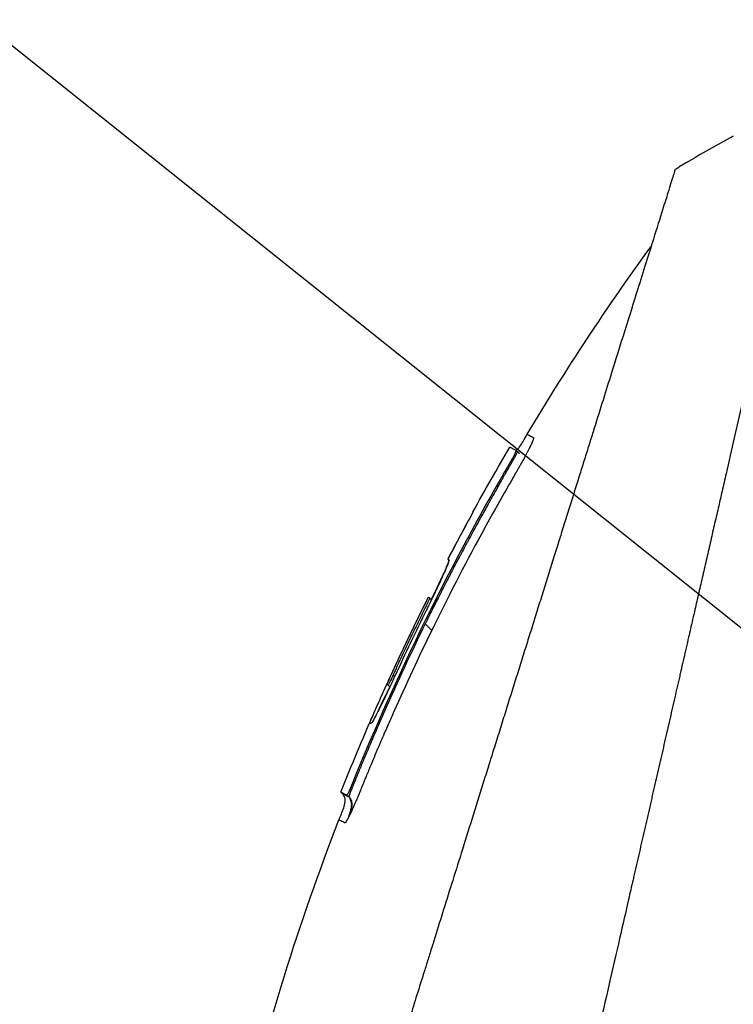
# Model space of a CAD drawing. Header units: millimetres. Extents: x 0 to 4378, y 0 to 2397.
# Tile 456 of 656: x 1387 to 1421, y 1252 to 1299. Entities that reach past the tile are written whole.
import ezdxf

# ---------------------------------------------------------------- set-up
doc = ezdxf.new("R2010")
doc.units = ezdxf.units.MM
doc.header["$LTSCALE"] = 0.2
doc.styles.add('Rainbow-5.0 Style', font='malgunsl.ttf')
doc.dimstyles.new('Rainbow-5.0 Style', dxfattribs={"dimtxt": 4.5, "dimasz": 2.5, "dimexe": 1, "dimexo": 1, "dimgap": 1, "dimtad": 1, "dimdsep": 46, "dimtxsty": 'Rainbow-5.0 Style', "dimcen": 0, "dimclrd": 251, "dimclre": 251, "dimclrt": 7, "dimazin": 3, "dimtp": 0.1, "dimtm": 0.1, "dimtfac": 0.61, "dimtmove": 0, "dimatfit": 3, "dimfxl": 1, "dimlwd": -1, "dimlwe": -1, "dimarcsym": 1})

# ---------------------------------------------------------------- blocks, each defined once
blk = doc.blocks.new('Blk$A17R2-5W24F')
for p, q in [((-201.597, 778.472), (-201.655, 778.529)), ((-201.884, 777.91), (-201.934, 777.959)), ((-203.723, 775.558), (-203.727, 775.56)), ((-203.727, 775.56), (-203.724, 775.557)), ((-204.932, 773.299), (-204.87, 773.237)), ((-204.931, 773.299), (-204.869, 773.237)), ((-204.869, 773.267), (-204.867, 773.265)), ((-204.667, 772.854), (-204.667, 772.854)), ((-205.864, 771.474), (-205.865, 771.474)), ((-205.804, 771.444), (-205.804, 771.444)), ((-205.803, 771.443), (-205.716, 771.356)), ((-205.704, 769.882), (-206.017, 770.195)), ((-207.486, 767.663), (-207.56, 767.737)), ((-207.844, 767.308), (-207.712, 767.175)), ((-209.512, 762.544), (-209.46, 762.491)), ((-209.789, 761.973), (-210.068, 762.115)), ((-210.068, 762.115), (-209.996, 762.042)), ((-209.789, 761.973), (-209.716, 761.9)), ((-210.161, 760.786), (-210.161, 760.786))]:
    blk.add_line(p, q)
for centre, radius, start, end in [((-149.762, 717.717), 86.482, 118.64602, 120.39578), ((-97.033, 717.023), 121.694, 151.24936, 152.45507), ((-97.036, 717.024), 121.689, 151.24844, 152.45484), ((-97.724, 717.244), 120.788, 153.64121, 155.31295)]:
    blk.add_arc(centre, radius, start, end)
blk.add_ellipse((-152.149, 720.633), major_axis=(65.746, 53.33), ratio=0.977068, start_param=1.416312, end_param=1.42047)
for points, knots in [([(-208.707, 690.359), (-208.707, 690.359), (-208.689, 690.378), (-208.642, 690.424), (-208.631, 690.435), (-208.581, 690.485), (-208.532, 690.534), (-208.437, 690.63), (-208.397, 690.669), (-208.292, 690.774), (-208.223, 690.844), (-208.075, 690.991), (-208, 691.066), (-207.791, 691.275), (-207.649, 691.417), (-207.436, 691.631), (-207.377, 691.689), (-207.175, 691.892), (-207.023, 692.044), (-206.763, 692.303), (-206.661, 692.405), (-206.427, 692.639), (-206.293, 692.773), (-206.012, 693.054), (-205.866, 693.201), (-205.692, 693.375), (-205.669, 693.397), (-205.474, 693.592), (-205.295, 693.772), (-204.944, 694.123), (-204.773, 694.293), (-204.367, 694.699), (-204.129, 694.938), (-203.731, 695.336), (-203.577, 695.49), (-203.084, 695.983), (-202.734, 696.332), (-202.001, 697.065), (-201.617, 697.45), (-201.054, 698.012), (-200.887, 698.18), (-200.122, 698.945), (-199.502, 699.565), (-198.454, 700.613), (-198.04, 701.027), (-197.125, 701.941), (-196.621, 702.445), (-195.581, 703.485), (-195.044, 704.023), (-194.395, 704.671), (-194.293, 704.773), (-193.5, 705.566), (-192.795, 706.272), (-191.557, 707.51), (-191.03, 708.036), (-189.806, 709.26), (-189.105, 709.961), (-187.798, 711.268), (-187.195, 711.871), (-186.186, 712.881), (-185.783, 713.283), (-185.107, 713.959), (-184.835, 714.231), (-184.222, 714.845), (-183.879, 715.187), (-183.191, 715.875), (-182.846, 716.22), (-182.191, 716.875), (-181.882, 717.184), (-181.533, 717.533), (-181.493, 717.573), (-181.104, 717.962), (-180.753, 718.314), (-179.863, 719.204), (-179.322, 719.745), (-178.609, 720.458), (-178.439, 720.627), (-177.554, 721.512), (-176.835, 722.232), (-175.386, 723.68), (-174.658, 724.408), (-173.194, 725.872), (-172.459, 726.608), (-170.981, 728.086), (-170.238, 728.828), (-168.744, 730.322), (-167.992, 731.074), (-166.491, 732.575), (-165.742, 733.324), (-164.677, 734.39), (-164.361, 734.705), (-163.728, 735.338), (-163.411, 735.656), (-162.969, 736.097), (-162.844, 736.222), (-162.53, 736.537), (-162.34, 736.727), (-161.96, 737.106), (-161.77, 737.296), (-161.39, 737.677), (-161.199, 737.867), (-160.841, 738.226), (-160.672, 738.394), (-160.481, 738.586), (-160.458, 738.608), (-160.199, 738.868), (-159.961, 739.106), (-159.483, 739.584), (-159.243, 739.823), (-158.764, 740.303), (-158.524, 740.543), (-158.233, 740.833), (-158.185, 740.881), (-157.892, 741.174), (-157.644, 741.422), (-157.14, 741.927), (-156.883, 742.183), (-156.362, 742.704), (-156.099, 742.968), (-155.631, 743.435), (-155.434, 743.632), (-155.05, 744.016), (-154.863, 744.204), (-154.479, 744.588), (-154.282, 744.784), (-153.898, 745.168), (-153.711, 745.355), (-153.341, 745.725), (-153.159, 745.907), (-152.793, 746.273), (-152.609, 746.457), (-152.409, 746.657), (-152.392, 746.675), (-152.181, 746.886), (-151.987, 747.079), (-151.605, 747.462), (-151.416, 747.65), (-151.073, 747.994), (-150.918, 748.148), (-150.727, 748.34), (-150.691, 748.375), (-150.537, 748.529), (-150.419, 748.647), (-150.229, 748.838), (-150.156, 748.91), (-149.975, 749.091), (-149.866, 749.201), (-149.675, 749.391), (-149.595, 749.472), (-149.377, 749.689), (-149.241, 749.826), (-149.05, 750.017), (-148.997, 750.07), (-148.742, 750.324), (-148.537, 750.529), (-148.126, 750.941), (-147.919, 751.147), (-147.506, 751.561), (-147.299, 751.767), (-146.952, 752.114), (-146.812, 752.254), (-145.856, 753.211), (-145.041, 754.025), (-143.541, 755.526), (-142.854, 756.212), (-141.585, 757.481), (-141.003, 758.064), (-140.262, 758.804), (-140.103, 758.964), (-139.287, 759.78), (-138.633, 760.434), (-137.9, 761.167), (-137.818, 761.248), (-137.213, 761.853), (-136.691, 762.375), (-135.965, 763.101), (-135.758, 763.308), (-135.066, 764.001), (-134.581, 764.485), (-133.863, 765.203), (-133.628, 765.439), (-132.596, 766.471), (-131.804, 767.262), (-130.397, 768.67), (-129.778, 769.289), (-128.555, 770.512), (-127.95, 771.116), (-126.763, 772.303), (-126.18, 772.886), (-125.427, 773.639), (-125.251, 773.815), (-124.134, 774.932), (-123.207, 775.859), (-121.917, 777.15), (-121.539, 777.528), (-120.325, 778.741), (-119.502, 779.564), (-118.283, 780.783), (-117.874, 781.193), (-116.926, 782.141), (-116.39, 782.676), (-115.354, 783.712), (-114.852, 784.214), (-114.254, 784.812), (-114.148, 784.919), (-113.303, 785.763), (-112.589, 786.477), (-111.577, 787.49), (-111.255, 787.811), (-110.558, 788.508), (-110.186, 788.88), (-109.474, 789.593), (-109.132, 789.934), (-108.61, 790.457), (-108.421, 790.645), (-108.02, 791.046), (-107.809, 791.257), (-107.417, 791.649), (-107.235, 791.831), (-106.836, 792.231), (-106.621, 792.445), (-106.275, 792.791), (-106.14, 792.927), (-105.827, 793.239), (-105.654, 793.413), (-105.353, 793.714), (-105.223, 793.844), (-104.939, 794.127), (-104.789, 794.277), (-104.539, 794.528), (-104.435, 794.631), (-104.195, 794.872), (-104.063, 795.004), (-103.869, 795.198), (-103.8, 795.267), (-103.641, 795.425), (-103.555, 795.511), (-103.412, 795.654), (-103.352, 795.714), (-103.202, 795.865), (-103.124, 795.942), (-103.055, 796.011), (-103.044, 796.022), (-102.983, 796.084), (-102.954, 796.113), (-102.946, 796.12), (-102.946, 796.121), (-102.946, 796.121)], [0, 0, 0, 0, 0.257354, 0.257354, 0.326237, 0.326237, 0.532709, 0.532709, 0.653072, 0.653072, 0.826383, 0.826383, 0.980612, 0.980612, 1.221018, 1.221018, 1.308472, 1.308472, 1.512953, 1.512953, 1.636992, 1.636992, 1.789146, 1.789146, 1.943102, 1.943102, 1.965845, 1.965845, 2.139379, 2.139379, 2.294197, 2.294197, 2.497442, 2.497442, 2.621999, 2.621999, 2.888446, 2.888446, 3.162424, 3.162424, 3.276803, 3.276803, 3.678252, 3.678252, 3.9315, 3.9315, 4.226971, 4.226971, 4.529662, 4.529662, 4.586048, 4.586048, 4.965901, 4.965901, 5.240486, 5.240486, 5.596576, 5.596576, 5.895461, 5.895461, 6.09193, 6.09193, 6.223224, 6.223224, 6.387068, 6.387068, 6.550917, 6.550917, 6.696146, 6.696146, 6.714688, 6.714688, 6.878445, 6.878445, 7.127882, 7.127882, 7.205393, 7.205393, 7.531923, 7.531923, 7.858453, 7.858453, 8.185149, 8.185149, 8.511845, 8.511845, 8.840084, 8.840084, 9.164788, 9.164788, 9.300716, 9.300716, 9.43764, 9.43764, 9.491568, 9.491568, 9.573784, 9.573784, 9.656087, 9.656087, 9.738273, 9.738273, 9.810512, 9.810512, 9.820176, 9.820176, 9.921487, 9.921487, 10.022047, 10.022047, 10.121234, 10.121234, 10.140813, 10.140813, 10.240775, 10.240775, 10.34206, 10.34206, 10.443345, 10.443345, 10.519125, 10.519125, 10.593519, 10.593519, 10.673571, 10.673571, 10.751664, 10.751664, 10.828971, 10.828971, 10.907781, 10.907781, 10.915165, 10.915165, 10.998748, 10.998748, 11.080195, 11.080195, 11.146615, 11.146615, 11.161943, 11.161943, 11.21211, 11.21211, 11.242651, 11.242651, 11.288319, 11.288319, 11.321832, 11.321832, 11.377745, 11.377745, 11.399138, 11.399138, 11.480179, 11.480179, 11.560404, 11.560404, 11.640086, 11.640086, 11.694297, 11.694297, 12.011124, 12.011124, 12.279997, 12.279997, 12.509628, 12.509628, 12.572827, 12.572827, 12.833111, 12.833111, 12.865725, 12.865725, 13.07529, 13.07529, 13.158686, 13.158686, 13.355513, 13.355513, 13.451637, 13.451637, 13.778619, 13.778619, 14.038498, 14.038498, 14.296261, 14.296261, 14.549067, 14.549067, 14.626299, 14.626299, 15.04137, 15.04137, 15.215105, 15.215105, 15.604069, 15.604069, 15.80398, 15.80398, 16.073193, 16.073193, 16.335419, 16.335419, 16.392609, 16.392609, 16.791079, 16.791079, 16.982171, 16.982171, 17.214497, 17.214497, 17.441103, 17.441103, 17.573214, 17.573214, 17.727887, 17.727887, 17.868871, 17.868871, 18.045189, 18.045189, 18.163993, 18.163993, 18.326743, 18.326743, 18.458589, 18.458589, 18.625722, 18.625722, 18.752843, 18.752843, 18.936687, 18.936687, 19.046733, 19.046733, 19.205689, 19.205689, 19.340689, 19.340689, 19.583635, 19.583635, 19.634122, 19.634122, 19.890387, 19.890387, 19.927065, 19.927065, 19.927065, 19.927065]), ([(-187.408, 795.575), (-187.408, 795.575), (-187.408, 795.575), (-187.408, 795.575), (-187.408, 795.575), (-187.408, 795.574), (-187.408, 795.574), (-187.409, 795.572), (-187.409, 795.57), (-187.411, 795.561), (-187.413, 795.552), (-187.421, 795.516), (-187.43, 795.479), (-187.463, 795.333), (-187.497, 795.187), (-187.631, 794.603), (-187.764, 794.021), (-187.99, 793.033), (-188.044, 792.798), (-188.167, 792.263), (-188.236, 791.958), (-188.396, 791.26), (-188.487, 790.864), (-188.694, 789.962), (-188.811, 789.449), (-189.268, 787.454), (-189.65, 785.788), (-190.189, 783.434), (-190.306, 782.923), (-190.547, 781.873), (-190.67, 781.336), (-191.044, 779.702), (-191.303, 778.571), (-191.635, 777.124), (-191.699, 776.844), (-191.818, 776.327), (-191.871, 776.092), (-191.988, 775.582), (-192.052, 775.302), (-192.149, 774.881), (-192.181, 774.742), (-192.243, 774.47), (-192.275, 774.33), (-192.34, 774.047), (-192.371, 773.909), (-192.435, 773.633), (-192.467, 773.493), (-192.531, 773.213), (-192.563, 773.071), (-192.658, 772.657), (-192.722, 772.38), (-192.814, 771.976), (-192.847, 771.831), (-192.913, 771.547), (-192.945, 771.407), (-193.004, 771.149), (-193.033, 771.019), (-193.135, 770.572), (-193.215, 770.232), (-193.308, 769.825), (-193.338, 769.691), (-193.408, 769.384), (-193.447, 769.216), (-193.508, 768.95), (-193.528, 768.861), (-193.62, 768.46), (-193.696, 768.13), (-193.788, 767.728), (-193.807, 767.642), (-193.847, 767.469), (-193.867, 767.383), (-193.926, 767.125), (-193.966, 766.951), (-194.162, 766.092), (-194.324, 765.388), (-194.571, 764.31), (-194.653, 763.95), (-194.777, 763.408), (-194.819, 763.226), (-194.903, 762.86), (-194.945, 762.677), (-195.007, 762.403), (-195.029, 762.311), (-195.07, 762.131), (-195.091, 762.039), (-195.132, 761.86), (-195.151, 761.774), (-195.192, 761.597), (-195.213, 761.507), (-195.322, 761.03), (-195.402, 760.682), (-195.568, 759.958), (-195.65, 759.598), (-195.774, 759.056), (-195.816, 758.876), (-195.896, 758.526), (-195.937, 758.346), (-195.998, 758.08), (-196.017, 757.995), (-196.11, 757.59), (-196.185, 757.262), (-196.785, 754.643), (-197.488, 751.575), (-198.699, 746.29), (-199.004, 744.958), (-199.574, 742.469), (-199.839, 741.313), (-200.334, 739.154), (-200.563, 738.153), (-200.891, 736.722), (-200.99, 736.288), (-201.182, 735.45), (-201.275, 735.046), (-202.064, 731.601), (-202.745, 728.633), (-203.427, 725.65), (-203.468, 725.473), (-203.584, 724.968), (-203.66, 724.637), (-203.769, 724.162), (-203.801, 724.018), (-203.865, 723.74), (-203.896, 723.604), (-204.04, 722.977), (-204.155, 722.475), (-204.354, 721.606), (-204.439, 721.236), (-204.649, 720.318), (-204.775, 719.77), (-204.96, 718.96), (-205.022, 718.69), (-205.114, 718.288), (-205.145, 718.154), (-205.191, 717.953), (-205.206, 717.887), (-205.229, 717.787), (-205.237, 717.753), (-205.255, 717.671), (-205.264, 717.635), (-205.267, 717.62)], [0.004458, 0.004458, 0.004458, 0.004458, 0.007145, 0.007145, 0.012487, 0.012487, 0.023172, 0.023172, 0.044526, 0.044526, 0.087152, 0.087152, 0.172519, 0.172519, 0.343296, 0.343296, 0.684832, 0.684832, 0.782442, 0.782442, 0.893925, 0.893925, 1.020792, 1.020792, 1.165754, 1.165754, 1.5523, 1.5523, 1.656, 1.656, 1.759472, 1.759472, 1.962548, 1.962548, 2.010788, 2.010788, 2.051037, 2.051037, 2.098595, 2.098595, 2.121977, 2.121977, 2.144106, 2.144106, 2.165078, 2.165078, 2.185897, 2.185897, 2.206927, 2.206927, 2.249257, 2.249257, 2.267476, 2.267476, 2.284385, 2.284385, 2.298691, 2.298691, 2.334972, 2.334972, 2.351514, 2.351514, 2.372635, 2.372635, 2.384046, 2.384046, 2.433545, 2.433545, 2.447203, 2.447203, 2.460457, 2.460457, 2.48758, 2.48758, 2.604591, 2.604591, 2.662837, 2.662837, 2.692059, 2.692059, 2.721315, 2.721315, 2.736067, 2.736067, 2.75119, 2.75119, 2.765744, 2.765744, 2.781644, 2.781644, 2.845833, 2.845833, 2.904565, 2.904565, 2.933488, 2.933488, 2.964036, 2.964036, 2.978504, 2.978504, 3.032725, 3.032725, 3.464483, 3.464483, 3.610423, 3.610423, 3.738069, 3.738069, 3.849625, 3.849625, 3.89841, 3.89841, 3.944167, 3.944167, 4.289561, 4.289561, 4.31145, 4.31145, 4.352034, 4.352034, 4.36965, 4.36965, 4.386161, 4.386161, 4.448116, 4.448116, 4.494326, 4.494326, 4.563724, 4.563724, 4.598531, 4.598531, 4.615935, 4.615935, 4.624637, 4.624637, 4.628988, 4.628988, 4.635352, 4.635352, 4.635352, 4.635352]), ([(-194.008, 792.023), (-194.008, 792.023), (-194.008, 792.024), (-194.031, 791.95), (-194.045, 791.906), (-194.075, 791.811), (-194.088, 791.768), (-194.165, 791.525), (-194.252, 791.246), (-194.438, 790.651), (-194.524, 790.378), (-194.748, 789.661), (-194.896, 789.19), (-195.283, 787.952), (-195.537, 787.141), (-196.203, 785.015), (-196.639, 783.622), (-197.256, 781.651), (-197.391, 781.219), (-197.668, 780.334), (-197.808, 779.884), (-197.988, 779.309), (-198.024, 779.195), (-198.099, 778.957), (-198.137, 778.835), (-198.212, 778.595), (-198.25, 778.475), (-198.361, 778.12), (-198.435, 777.884), (-198.584, 777.407), (-198.659, 777.167), (-198.776, 776.795), (-198.816, 776.665), (-198.897, 776.406), (-198.938, 776.276), (-199.061, 775.882), (-199.145, 775.613), (-199.313, 775.078), (-199.397, 774.809), (-199.559, 774.292), (-199.636, 774.046), (-199.754, 773.668), (-199.793, 773.543), (-199.921, 773.134), (-200.007, 772.859), (-200.181, 772.304), (-200.269, 772.024), (-200.444, 771.464), (-200.532, 771.184), (-200.71, 770.614), (-200.794, 770.345), (-200.927, 769.92), (-200.975, 769.768), (-201.062, 769.491), (-201.102, 769.362), (-201.186, 769.094), (-201.231, 768.951), (-201.365, 768.522), (-201.453, 768.239), (-201.631, 767.671), (-201.72, 767.387), (-201.9, 766.812), (-201.991, 766.523), (-202.171, 765.948), (-202.262, 765.657), (-202.444, 765.076), (-202.534, 764.787), (-202.716, 764.206), (-202.814, 763.891), (-202.958, 763.431), (-203.004, 763.286), (-203.09, 763.01), (-203.135, 762.867), (-203.525, 761.62), (-203.876, 760.499), (-204.384, 758.873), (-204.539, 758.378), (-204.841, 757.415), (-204.987, 756.948), (-205.271, 756.041), (-205.408, 755.602), (-205.609, 754.96), (-205.674, 754.753), (-205.802, 754.344), (-205.864, 754.144), (-205.987, 753.753), (-206.047, 753.559), (-206.225, 752.991), (-206.344, 752.609), (-206.569, 751.895), (-206.679, 751.542), (-206.893, 750.858), (-206.997, 750.527), (-207.147, 750.046), (-207.195, 749.892), (-207.337, 749.439), (-207.43, 749.143), (-207.609, 748.571), (-207.696, 748.29), (-207.946, 747.491), (-208.109, 746.97), (-208.556, 745.543), (-208.837, 744.643), (-209.536, 742.412), (-209.949, 741.092), (-210.556, 739.152), (-210.756, 738.512), (-211.053, 737.563), (-211.151, 737.248), (-211.298, 736.78), (-211.347, 736.624), (-211.419, 736.391), (-211.444, 736.314), (-211.48, 736.198), (-211.492, 736.159), (-211.516, 736.082), (-211.528, 736.044), (-211.54, 736.005)], [0.000002, 0.000002, 0.000002, 0.000002, 0.068396, 0.068396, 0.113225, 0.113225, 0.143068, 0.143068, 0.261804, 0.261804, 0.340398, 0.340398, 0.445112, 0.445112, 0.58476, 0.58476, 0.770646, 0.770646, 0.820914, 0.820914, 0.870505, 0.870505, 0.882769, 0.882769, 0.895757, 0.895757, 0.908699, 0.908699, 0.933689, 0.933689, 0.958342, 0.958342, 0.971541, 0.971541, 0.985008, 0.985008, 1.012116, 1.012116, 1.039467, 1.039467, 1.064342, 1.064342, 1.077017, 1.077017, 1.103525, 1.103525, 1.129763, 1.129763, 1.156377, 1.156377, 1.183318, 1.183318, 1.195097, 1.195097, 1.205034, 1.205034, 1.215755, 1.215755, 1.236325, 1.236325, 1.256757, 1.256757, 1.277456, 1.277456, 1.298369, 1.298369, 1.31914, 1.31914, 1.338917, 1.338917, 1.348349, 1.348349, 1.358318, 1.358318, 1.436393, 1.436393, 1.470506, 1.470506, 1.502489, 1.502489, 1.53257, 1.53257, 1.546517, 1.546517, 1.559977, 1.559977, 1.573067, 1.573067, 1.598315, 1.598315, 1.621948, 1.621948, 1.64382, 1.64382, 1.654133, 1.654133, 1.674222, 1.674222, 1.692702, 1.692702, 1.72678, 1.72678, 1.786154, 1.786154, 1.875164, 1.875164, 1.919672, 1.919672, 1.941935, 1.941935, 1.953066, 1.953066, 1.958631, 1.958631, 1.961414, 1.961414, 1.964192, 1.964192, 1.964192, 1.964192]), ([(-201.674, 778.539), (-201.67, 778.54), (-201.666, 778.541), (-201.637, 778.55), (-201.613, 778.564), (-201.55, 778.61), (-201.514, 778.65), (-201.419, 778.775), (-201.366, 778.866), (-201.252, 779.07), (-201.191, 779.186), (-201.124, 779.297)], [0.86637654, 0.86637654, 0.86637654, 0.86637654, 0.8676176, 0.8676176, 0.87550866, 0.87550866, 0.89123606, 0.89123606, 0.92252728, 0.92252728, 0.9616038, 0.9616038, 0.9616038, 0.9616038]), ([(-201.124, 779.297), (-201.124, 779.297), (-201.108, 779.289), (-201.06, 779.265), (-200.998, 779.232), (-200.959, 779.212), (-200.889, 779.177), (-200.864, 779.164), (-200.834, 779.148), (-200.831, 779.147), (-200.826, 779.144), (-200.824, 779.143), (-200.821, 779.141), (-200.82, 779.139), (-200.815, 779.128), (-200.816, 779.111), (-200.828, 779.061), (-200.839, 779.028), (-200.857, 778.979), (-200.861, 778.969), (-200.868, 778.952), (-200.87, 778.947), (-200.873, 778.939), (-200.875, 778.936), (-200.877, 778.93), (-200.878, 778.927), (-200.884, 778.913), (-200.889, 778.901), (-200.897, 778.882), (-200.903, 778.869), (-200.911, 778.85), (-200.927, 778.814), (-200.942, 778.783), (-200.968, 778.727), (-200.984, 778.693), (-201.009, 778.643), (-201.017, 778.627), (-201.024, 778.612)], [-0.2887059, -0.2887059, -0.2887059, -0.2887059, -0.2541581, -0.2195873, -0.2195873, -0.1850229, -0.1850229, -0.1677408, -0.1677408, -0.1655805, -0.1655805, -0.1645003, -0.1645003, -0.1634202, -0.1634202, -0.1590997, -0.1590997, -0.1547791, -0.1547791, -0.153699, -0.153699, -0.1531589, -0.1531589, -0.1528889, -0.1528889, -0.1526188, -0.1526188, -0.1515387, -0.1515387, -0.1509986, -0.1504586, -0.1499185, -0.1481076, -0.1481076, -0.1457567, -0.1457567, -0.1447486, -0.1447486, -0.1447486, -0.1447486]), ([(-201.024, 778.612), (-201.035, 778.591), (-201.045, 778.57), (-201.075, 778.51), (-201.095, 778.471), (-201.137, 778.39), (-201.159, 778.348), (-201.193, 778.285), (-201.204, 778.263), (-201.228, 778.22), (-201.239, 778.198), (-201.299, 778.088), (-201.35, 777.996), (-201.428, 777.857), (-201.454, 777.811), (-201.495, 777.741), (-201.508, 777.717), (-201.535, 777.67), (-201.549, 777.647), (-201.576, 777.6), (-201.59, 777.577), (-201.617, 777.53), (-201.63, 777.506), (-201.671, 777.436), (-201.699, 777.389), (-201.834, 777.155), (-201.943, 776.967), (-202.481, 776.026), (-202.904, 775.268), (-204.147, 772.983), (-204.942, 771.441), (-205.704, 769.882)], [-0.1447486, -0.1447486, -0.1447486, -0.1447486, -0.1434058, -0.1434058, -0.1410549, -0.1410549, -0.138704, -0.138704, -0.1375285, -0.1375285, -0.1363531, -0.1363531, -0.1316512, -0.1316512, -0.1293003, -0.1293003, -0.1281249, -0.1281249, -0.1269494, -0.1269494, -0.125774, -0.125774, -0.1245985, -0.1245985, -0.1222476, -0.1222476, -0.1128439, -0.1128439, -0.0752293, -0.0752293, 0, 0, 0, 0]), ([(-201.954, 778.682), (-201.954, 778.682), (-201.954, 778.682), (-201.954, 778.682), (-201.929, 778.669), (-201.831, 778.619), (-201.755, 778.58), (-201.655, 778.529)], [-0.8655801, -0.8655801, -0.8655801, -0.8655801, -0.8621421, -0.8621421, -0.4402999, -0.4402999, -0.000001, -0.000001, -0.000001, -0.000001]), ([(-201.655, 778.529), (-201.652, 778.527), (-201.652, 778.519), (-201.659, 778.491), (-201.666, 778.472), (-201.688, 778.421), (-201.702, 778.389), (-201.738, 778.317), (-201.758, 778.277), (-201.801, 778.195), (-201.824, 778.154), (-201.875, 778.062), (-201.904, 778.011), (-201.934, 777.959)], [-0.09818068, -0.09818068, -0.09818068, -0.09818068, -0.08194889, -0.08194889, -0.06648018, -0.06648018, -0.04954921, -0.04954921, -0.03283075, -0.03283075, -0.01775583, -0.01775583, -0.000001, -0.000001, -0.000001, -0.000001]), ([(-201.597, 778.472), (-201.597, 778.471), (-201.597, 778.471), (-201.596, 778.47), (-201.596, 778.469), (-201.596, 778.467), (-201.596, 778.466), (-201.596, 778.463), (-201.596, 778.461), (-201.596, 778.459), (-201.596, 778.459), (-201.596, 778.458), (-201.596, 778.458), (-201.597, 778.457), (-201.597, 778.455), (-201.597, 778.453), (-201.599, 778.448), (-201.6, 778.445), (-201.602, 778.438), (-201.604, 778.434), (-201.606, 778.427), (-201.607, 778.425), (-201.608, 778.423), (-201.61, 778.415), (-201.614, 778.408), (-201.625, 778.382), (-201.634, 778.362), (-201.649, 778.334), (-201.652, 778.327), (-201.659, 778.313), (-201.663, 778.305), (-201.667, 778.297), (-201.671, 778.29), (-201.676, 778.281), (-201.686, 778.262), (-201.692, 778.252), (-201.701, 778.234), (-201.705, 778.228), (-201.715, 778.209), (-201.722, 778.195), (-201.738, 778.167), (-201.746, 778.153), (-201.758, 778.13), (-201.762, 778.124), (-201.766, 778.117), (-201.768, 778.113), (-201.77, 778.109), (-201.782, 778.089), (-201.79, 778.074), (-201.807, 778.044), (-201.816, 778.029), (-201.831, 778.002), (-201.838, 777.99), (-201.853, 777.964), (-201.86, 777.951), (-201.872, 777.93), (-201.877, 777.922), (-201.882, 777.912), (-201.883, 777.911), (-201.884, 777.91)], [0.0317844, 0.0317844, 0.0317844, 0.0317844, 0.055886, 0.055886, 0.0811624, 0.0811624, 0.0990517, 0.0990517, 0.1206852, 0.1206852, 0.1218907, 0.1218907, 0.125, 0.125, 0.125, 0.1497348, 0.1497348, 0.1822151, 0.1822151, 0.2232632, 0.2232632, 0.25, 0.25, 0.25, 0.3087286, 0.3087286, 0.4271069, 0.4271069, 0.4613421, 0.4613421, 0.5, 0.5, 0.5, 0.5542202, 0.5542202, 0.6057969, 0.6057969, 0.6333546, 0.6333546, 0.6830591, 0.6830591, 0.7300307, 0.7300307, 0.75, 0.75, 0.75, 0.7608461, 0.7608461, 0.8048702, 0.8048702, 0.8516385, 0.8516385, 0.894498, 0.894498, 0.9492488, 0.9492488, 0.9916313, 0.9916313, 0.9999959, 0.9999959, 0.9999959, 0.9999959]), ([(-201.597, 778.472), (-201.583, 778.457), (-201.567, 778.442), (-201.546, 778.424), (-201.541, 778.42), (-201.533, 778.414), (-201.531, 778.412), (-201.528, 778.41), (-201.528, 778.41), (-201.527, 778.409), (-201.526, 778.409), (-201.526, 778.408), (-201.526, 778.408), (-201.525, 778.408), (-201.525, 778.408), (-201.525, 778.408), (-201.525, 778.408), (-201.525, 778.408), (-201.525, 778.408), (-201.525, 778.408), (-201.525, 778.408), (-201.525, 778.408)], [0, 0, 0, 0, 0.006303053, 0.006303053, 0.008417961, 0.008417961, 0.009212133, 0.009212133, 0.009411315, 0.009411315, 0.009569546, 0.009569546, 0.009648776, 0.009648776, 0.009688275, 0.009688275, 0.009727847, 0.009727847, 0.009767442, 0.009767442, 0.00977316, 0.00977316, 0.00977316, 0.00977316]), ([(-201.527, 778.409), (-201.527, 778.409), (-201.527, 778.409), (-201.527, 778.409), (-201.526, 778.408), (-201.522, 778.406), (-201.52, 778.405), (-201.514, 778.402), (-201.511, 778.401), (-201.508, 778.399), (-201.508, 778.399), (-201.508, 778.399), (-201.508, 778.399), (-201.508, 778.399), (-201.508, 778.399), (-201.508, 778.399), (-201.508, 778.399), (-201.508, 778.399)], [0.01627453, 0.01627453, 0.01627453, 0.01627453, 0.02209147, 0.02209147, 0.04376738, 0.04376738, 0.06061802, 0.06061802, 0.07325557, 0.07325557, 0.07384792, 0.07384792, 0.07429219, 0.07429219, 0.0743026, 0.0743026, 0.07430595, 0.07430595, 0.07430595, 0.07430595]), ([(-201.509, 778.399), (-201.509, 778.399), (-201.508, 778.399), (-201.508, 778.399), (-201.506, 778.398), (-201.5, 778.395), (-201.496, 778.394), (-201.492, 778.392), (-201.491, 778.392), (-201.491, 778.392), (-201.491, 778.392), (-201.49, 778.392), (-201.49, 778.392), (-201.49, 778.392), (-201.49, 778.392), (-201.49, 778.392), (-201.49, 778.392), (-201.49, 778.392)], [0.075549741, 0.075549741, 0.075549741, 0.075549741, 0.076195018, 0.076195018, 0.078454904, 0.078454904, 0.080403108, 0.080403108, 0.080545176, 0.080545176, 0.080623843, 0.080623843, 0.080663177, 0.080663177, 0.080674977, 0.080674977, 0.080688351, 0.080688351, 0.080688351, 0.080688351]), ([(-201.934, 777.959), (-203.381, 775.481), (-204.736, 772.957), (-207.264, 767.814), (-208.435, 765.2), (-209.512, 762.544)], [-1.719535, -1.719535, -1.719535, -1.719535, -0.859768, -0.859768, -0.000001, -0.000001, -0.000001, -0.000001]), ([(-201.884, 777.91), (-201.887, 777.905), (-201.891, 777.897), (-201.897, 777.887), (-201.901, 777.879), (-201.906, 777.87), (-201.912, 777.859), (-201.914, 777.856), (-201.916, 777.853), (-201.919, 777.849), (-201.929, 777.83), (-201.942, 777.807), (-201.958, 777.78), (-201.964, 777.77), (-201.971, 777.758), (-201.978, 777.746), (-201.991, 777.723), (-202.005, 777.699), (-202.014, 777.682), (-202.034, 777.647), (-202.05, 777.619), (-202.067, 777.589), (-202.09, 777.55), (-202.114, 777.507), (-202.141, 777.459), (-202.146, 777.451), (-202.151, 777.443), (-202.155, 777.435), (-202.163, 777.421), (-202.171, 777.407), (-202.179, 777.394), (-202.191, 777.372), (-202.203, 777.35), (-202.216, 777.329), (-202.228, 777.307), (-202.24, 777.285), (-202.253, 777.264), (-202.265, 777.242), (-202.277, 777.22), (-202.29, 777.199), (-202.315, 777.154), (-202.34, 777.11), (-202.363, 777.068), (-202.385, 777.031), (-202.405, 776.994), (-202.427, 776.955), (-202.503, 776.822), (-202.58, 776.685), (-202.658, 776.547), (-202.729, 776.42), (-202.8, 776.293), (-202.87, 776.169), (-202.899, 776.116), (-202.928, 776.065), (-202.956, 776.014), (-203.07, 775.809), (-203.185, 775.602), (-203.301, 775.392), (-203.379, 775.25), (-203.457, 775.107), (-203.537, 774.962), (-203.629, 774.794), (-203.722, 774.623), (-203.816, 774.449), (-203.853, 774.38), (-203.891, 774.311), (-203.924, 774.249), (-203.95, 774.202), (-203.973, 774.16), (-203.992, 774.124), (-204.024, 774.065), (-204.052, 774.013), (-204.08, 773.961), (-204.1, 773.923), (-204.121, 773.884), (-204.143, 773.843), (-204.195, 773.746), (-204.256, 773.632), (-204.325, 773.502), (-204.35, 773.455), (-204.376, 773.406), (-204.403, 773.355)], [0, 0, 0, 0, 0.0066698, 0.0066698, 0.0066698, 0.0117273, 0.0117273, 0.0117273, 0.0133396, 0.0133396, 0.0133396, 0.0216589, 0.0216589, 0.0216589, 0.0250544, 0.0250544, 0.0250544, 0.03125, 0.03125, 0.03125, 0.0436988, 0.0436988, 0.0436988, 0.0597938, 0.0597938, 0.0597938, 0.0625, 0.0625, 0.0625, 0.0673095, 0.0673095, 0.0673095, 0.0751745, 0.0751745, 0.0751745, 0.0832706, 0.0832706, 0.0832706, 0.0916192, 0.0916192, 0.0916192, 0.1091793, 0.1091793, 0.1091793, 0.125, 0.125, 0.125, 0.1792162, 0.1792162, 0.1792162, 0.2290844, 0.2290844, 0.2290844, 0.25, 0.25, 0.25, 0.3340787, 0.3340787, 0.3340787, 0.3904196, 0.3904196, 0.3904196, 0.4553665, 0.4553665, 0.4553665, 0.4809863, 0.4809863, 0.4809863, 0.5, 0.5, 0.5, 0.5312399, 0.5312399, 0.5312399, 0.5542281, 0.5542281, 0.5542281, 0.6085842, 0.6085842, 0.6085842, 0.6281551, 0.6281551, 0.6281551, 0.6281551]), ([(-201.684, 777.438), (-201.684, 777.438), (-201.684, 777.438), (-201.684, 777.438), (-201.684, 777.438), (-201.683, 777.439), (-201.683, 777.44), (-201.682, 777.441), (-201.681, 777.442), (-201.679, 777.445), (-201.678, 777.448), (-201.676, 777.451), (-201.676, 777.451), (-201.675, 777.452)], [0.017966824, 0.017966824, 0.017966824, 0.017966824, 0.018068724, 0.018068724, 0.018424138, 0.018424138, 0.018842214, 0.018842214, 0.01941972, 0.01941972, 0.020306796, 0.020306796, 0.020658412, 0.020658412, 0.020658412, 0.020658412]), ([(-204.403, 773.355), (-204.479, 773.212), (-204.563, 773.053), (-204.655, 772.877), (-204.748, 772.699), (-204.85, 772.505), (-204.96, 772.293), (-204.984, 772.246), (-205.008, 772.198), (-205.029, 772.158), (-205.114, 771.993), (-205.195, 771.837), (-205.271, 771.688), (-205.315, 771.6), (-205.359, 771.514), (-205.401, 771.431), (-205.516, 771.205), (-205.622, 770.994), (-205.719, 770.798), (-205.818, 770.6), (-205.908, 770.418), (-205.989, 770.252), (-205.999, 770.233), (-206.008, 770.214), (-206.017, 770.195)], [0.6281551, 0.6281551, 0.6281551, 0.6281551, 0.6827895, 0.6827895, 0.6827895, 0.7378444, 0.7378444, 0.7378444, 0.75, 0.75, 0.75, 0.8000131, 0.8000131, 0.8000131, 0.8295207, 0.8295207, 0.8295207, 0.909617, 0.909617, 0.909617, 0.9906835, 0.9906835, 0.9906835, 1, 1, 1, 1]), ([(-204.869, 773.267), (-204.866, 773.266), (-204.865, 773.259), (-204.867, 773.248), (-204.869, 773.239), (-204.872, 773.227), (-204.876, 773.213), (-204.876, 773.211), (-204.877, 773.209), (-204.878, 773.207), (-204.885, 773.185), (-204.895, 773.156), (-204.908, 773.121), (-204.914, 773.105), (-204.92, 773.087), (-204.928, 773.068), (-204.931, 773.062), (-204.933, 773.055), (-204.936, 773.048), (-204.953, 773.006), (-204.972, 772.959), (-204.994, 772.908), (-205.003, 772.887), (-205.012, 772.865), (-205.022, 772.842), (-205.046, 772.786), (-205.073, 772.726), (-205.102, 772.66), (-205.114, 772.632), (-205.127, 772.604), (-205.14, 772.574), (-205.145, 772.564), (-205.15, 772.553), (-205.155, 772.543), (-205.19, 772.466), (-205.227, 772.383), (-205.267, 772.297), (-205.273, 772.284), (-205.279, 772.272), (-205.285, 772.259), (-205.297, 772.233), (-205.309, 772.207), (-205.322, 772.18), (-205.372, 772.072), (-205.426, 771.958), (-205.482, 771.84), (-205.486, 771.832), (-205.49, 771.824), (-205.494, 771.816), (-205.501, 771.801), (-205.508, 771.785), (-205.516, 771.77), (-205.577, 771.642), (-205.641, 771.51), (-205.706, 771.376), (-205.71, 771.368), (-205.714, 771.361), (-205.717, 771.353), (-205.721, 771.345), (-205.725, 771.337), (-205.729, 771.329), (-205.773, 771.239), (-205.817, 771.149), (-205.862, 771.058), (-205.892, 770.996), (-205.923, 770.935), (-205.954, 770.873)], [-0.4066496, -0.4066496, -0.4066496, -0.4066496, -0.3777807, -0.3777807, -0.3777807, -0.3558558, -0.3558558, -0.3558558, -0.3530901, -0.3530901, -0.3530901, -0.3204985, -0.3204985, -0.3204985, -0.3051435, -0.3051435, -0.3051435, -0.2996138, -0.2996138, -0.2996138, -0.2674218, -0.2674218, -0.2674218, -0.2544216, -0.2544216, -0.2544216, -0.2222215, -0.2222215, -0.2222215, -0.2084882, -0.2084882, -0.2084882, -0.2036806, -0.2036806, -0.2036806, -0.1684318, -0.1684318, -0.1684318, -0.1633487, -0.1633487, -0.1633487, -0.1528703, -0.1528703, -0.1528703, -0.1103376, -0.1103376, -0.1103376, -0.1075118, -0.1075118, -0.1075118, -0.1019561, -0.1019561, -0.1019561, -0.0563857, -0.0563857, -0.0563857, -0.053792, -0.053792, -0.053792, -0.0510136, -0.0510136, -0.0510136, -0.0206896, -0.0206896, -0.0206896, 0, 0, 0, 0]), ([(-205.719, 771.359), (-205.668, 771.464), (-205.615, 771.575), (-205.56, 771.689), (-205.54, 771.73), (-205.52, 771.771), (-205.501, 771.813), (-205.46, 771.898), (-205.422, 771.979), (-205.387, 772.053), (-205.326, 772.182), (-205.274, 772.293), (-205.231, 772.387), (-205.192, 772.471), (-205.16, 772.541), (-205.135, 772.597), (-205.122, 772.626), (-205.109, 772.655), (-205.096, 772.683), (-205.055, 772.774), (-205.019, 772.857), (-204.988, 772.928), (-204.973, 772.964), (-204.959, 772.997), (-204.947, 773.027), (-204.945, 773.033), (-204.943, 773.038), (-204.94, 773.044), (-204.931, 773.068), (-204.923, 773.089), (-204.916, 773.107), (-204.906, 773.132), (-204.899, 773.152), (-204.894, 773.169), (-204.891, 773.178), (-204.888, 773.186), (-204.886, 773.193), (-204.884, 773.2), (-204.882, 773.206), (-204.881, 773.212), (-204.878, 773.223), (-204.877, 773.232), (-204.877, 773.239), (-204.877, 773.24), (-204.877, 773.242), (-204.877, 773.244)], [-0.9707663, -0.9707663, -0.9707663, -0.9707663, -0.9285392, -0.9285392, -0.9285392, -0.9133702, -0.9133702, -0.9133702, -0.8822567, -0.8822567, -0.8822567, -0.8285685, -0.8285685, -0.8285685, -0.7804339, -0.7804339, -0.7804339, -0.7551897, -0.7551897, -0.7551897, -0.6719375, -0.6719375, -0.6719375, -0.6305114, -0.6305114, -0.6305114, -0.6224238, -0.6224238, -0.6224238, -0.5885757, -0.5885757, -0.5885757, -0.5443433, -0.5443433, -0.5443433, -0.5215315, -0.5215315, -0.5215315, -0.4984022, -0.4984022, -0.4984022, -0.4517348, -0.4517348, -0.4517348, -0.439765, -0.439765, -0.439765, -0.439765]), ([(-207.472, 767.693), (-207.59, 767.437), (-207.698, 767.205), (-207.916, 766.744), (-208.02, 766.529), (-208.248, 766.062), (-208.342, 765.88), (-208.454, 765.667), (-208.529, 765.528), (-208.621, 765.4), (-208.634, 765.404), (-208.653, 765.422), (-208.654, 765.425), (-208.671, 765.434), (-208.699, 765.393), (-208.56, 765.728), (-208.486, 765.896), (-208.337, 766.233), (-208.237, 766.458), (-208.014, 766.951), (-207.88, 767.246), (-207.597, 767.866), (-207.343, 768.413), (-206.825, 769.523), (-206.351, 770.502), (-205.865, 771.474)], [-1.054406, -1.054406, -1.054406, -1.054406, -1.0096, -1.0096, -0.956824, -0.956824, -0.861721, -0.861721, -0.782798, -0.782798, -0.720908, -0.720908, -0.689626, -0.689626, -0.574694, -0.574694, -0.508816, -0.508816, -0.42966, -0.42966, -0.367419, -0.367419, -0.326249, -0.326249, -0.000001, -0.000001, -0.000001, -0.000001]), ([(-207.56, 767.737), (-207.616, 767.613), (-207.672, 767.497), (-207.737, 767.368), (-207.754, 767.334), (-207.78, 767.289), (-207.787, 767.278), (-207.793, 767.281), (-207.796, 767.283), (-207.802, 767.286), (-207.805, 767.288), (-207.813, 767.292), (-207.819, 767.294), (-207.828, 767.299), (-207.832, 767.301), (-207.839, 767.305), (-207.842, 767.306), (-207.845, 767.308), (-207.841, 767.32), (-207.82, 767.368), (-207.805, 767.403), (-207.747, 767.535), (-207.694, 767.653), (-207.601, 767.854), (-207.565, 767.932), (-207.494, 768.087), (-207.458, 768.165), (-207.35, 768.397), (-207.278, 768.552), (-207.06, 769.016), (-206.914, 769.325), (-206.618, 769.941), (-206.469, 770.248), (-206.244, 770.709), (-206.168, 770.862), (-206.017, 771.168), (-205.94, 771.321), (-205.864, 771.474)], [0, 0, 0, 0, 0.049586, 0.049586, 0.074046, 0.074046, 0.09857, 0.09857, 0.137167, 0.137167, 0.175764, 0.175764, 0.252958, 0.252958, 0.330152, 0.330152, 0.407345, 0.407345, 0.43188, 0.43188, 0.45635, 0.45635, 0.505944, 0.505944, 0.536823, 0.536823, 0.567702, 0.567702, 0.629461, 0.629461, 0.752975, 0.752975, 0.876487, 0.876487, 0.938244, 0.938244, 1, 1, 1, 1]), ([(-205.864, 771.474), (-205.862, 771.473), (-205.859, 771.471), (-205.852, 771.468), (-205.847, 771.466), (-205.837, 771.46), (-205.831, 771.457), (-205.821, 771.452), (-205.818, 771.451), (-205.811, 771.447), (-205.807, 771.445), (-205.801, 771.442), (-205.804, 771.429), (-205.823, 771.381), (-205.838, 771.346), (-205.898, 771.215), (-205.953, 771.098), (-206.147, 770.707), (-206.279, 770.439), (-206.54, 769.901), (-206.67, 769.632), (-206.928, 769.092), (-207.055, 768.822), (-207.246, 768.416), (-207.309, 768.28), (-207.403, 768.077), (-207.434, 768.009), (-207.497, 767.873), (-207.528, 767.805), (-207.56, 767.737)], [0, 0, 0, 0, 0.102758, 0.102758, 0.205514, 0.205514, 0.30827, 0.30827, 0.359648, 0.359648, 0.411026, 0.411026, 0.438236, 0.438236, 0.465377, 0.465377, 0.5204, 0.5204, 0.640302, 0.640302, 0.760202, 0.760202, 0.880101, 0.880101, 0.94005, 0.94005, 0.970025, 0.970025, 1, 1, 1, 1]), ([(-205.865, 771.474), (-205.861, 771.472), (-205.854, 771.469), (-205.834, 771.459), (-205.821, 771.452), (-205.805, 771.444)], [0, 0, 0, 0, 0.1540444, 0.1540444, 0.3080886, 0.3080886, 0.3080886, 0.3080886]), ([(-206.017, 770.195), (-206.696, 768.809), (-207.348, 767.41), (-207.973, 765.998), (-208.286, 765.292), (-208.591, 764.584), (-208.89, 763.872), (-208.965, 763.694), (-209.039, 763.516), (-209.113, 763.338), (-209.132, 763.293), (-209.15, 763.248), (-209.168, 763.204), (-209.178, 763.182), (-209.187, 763.159), (-209.196, 763.137), (-209.205, 763.115), (-209.214, 763.092), (-209.224, 763.07), (-209.26, 762.981), (-209.297, 762.892), (-209.333, 762.802), (-209.37, 762.713), (-209.406, 762.624), (-209.442, 762.534), (-209.447, 762.523), (-209.452, 762.512), (-209.456, 762.501), (-209.457, 762.498), (-209.459, 762.494), (-209.46, 762.491)], [0, 0, 0, 0, 0.548701, 0.548701, 0.548701, 0.823051, 0.823051, 0.823051, 0.891639, 0.891639, 0.891639, 0.908786, 0.908786, 0.908786, 0.917359, 0.917359, 0.917359, 0.925933, 0.925933, 0.925933, 0.960226, 0.960226, 0.960226, 0.99452, 0.99452, 0.99452, 0.998807, 0.998807, 0.998807, 1, 1, 1, 1]), ([(-205.704, 769.882), (-206.334, 768.594), (-206.94, 767.295), (-207.522, 765.985), (-207.617, 765.773), (-207.703, 765.577), (-207.796, 765.365), (-207.81, 765.333), (-207.9, 765.128), (-207.967, 764.973), (-208.083, 764.706), (-208.132, 764.592), (-208.175, 764.492), (-208.253, 764.31), (-208.323, 764.145), (-208.448, 763.848), (-208.504, 763.717), (-208.6, 763.488), (-208.64, 763.39), (-208.688, 763.276), (-208.7, 763.245), (-208.712, 763.217), (-208.748, 763.131), (-208.781, 763.05), (-208.813, 762.973), (-208.814, 762.97), (-208.815, 762.967), (-208.823, 762.948), (-208.837, 762.913), (-208.879, 762.81), (-208.907, 762.743), (-208.945, 762.648), (-208.949, 762.637), (-208.956, 762.621), (-208.958, 762.616), (-208.96, 762.611), (-208.995, 762.523), (-209.026, 762.446), (-209.066, 762.349), (-209.078, 762.32), (-209.088, 762.294), (-209.094, 762.28), (-209.102, 762.261), (-209.117, 762.225), (-209.122, 762.212), (-209.132, 762.188), (-209.136, 762.177), (-209.144, 762.157), (-209.148, 762.148), (-209.152, 762.139), (-209.158, 762.125), (-209.164, 762.11), (-209.185, 762.058), (-209.201, 762.02), (-209.218, 761.98), (-209.225, 761.962), (-209.234, 761.942), (-209.252, 761.898), (-209.262, 761.875), (-209.277, 761.838), (-209.283, 761.825), (-209.299, 761.786), (-209.311, 761.759), (-209.335, 761.703), (-209.347, 761.674), (-209.36, 761.644), (-209.372, 761.614), (-209.384, 761.588), (-209.399, 761.553), (-209.403, 761.543), (-209.412, 761.522), (-209.417, 761.511), (-209.427, 761.489), (-209.432, 761.478), (-209.445, 761.449), (-209.452, 761.433), (-209.461, 761.413), (-209.463, 761.408), (-209.472, 761.388), (-209.477, 761.376), (-209.486, 761.356), (-209.49, 761.348), (-209.493, 761.342), (-209.502, 761.321), (-209.512, 761.299), (-209.536, 761.248), (-209.55, 761.217), (-209.578, 761.157), (-209.592, 761.128), (-209.608, 761.095), (-209.61, 761.09), (-209.612, 761.085), (-209.617, 761.075), (-209.622, 761.065), (-209.636, 761.036), (-209.645, 761.019), (-209.661, 760.987), (-209.668, 760.973), (-209.681, 760.947), (-209.687, 760.935), (-209.697, 760.915), (-209.702, 760.907), (-209.709, 760.892), (-209.713, 760.886), (-209.716, 760.878), (-209.717, 760.876), (-209.718, 760.875)], [-1, -1, -1, -1, -0.5714286, -0.5714286, -0.5714286, -0.5255574, -0.5255574, -0.517013, -0.517013, -0.4712009, -0.4712009, -0.4285714, -0.4285714, -0.4285714, -0.3868059, -0.3868059, -0.3450253, -0.3450253, -0.3032608, -0.3032608, -0.2857143, -0.2857143, -0.2857143, -0.2513176, -0.2513176, -0.25, -0.25, -0.25, -0.2337562, -0.2337562, -0.2172936, -0.2172936, -0.2152452, -0.2152452, -0.2142857, -0.2142857, -0.2142857, -0.1903263, -0.1903263, -0.1785714, -0.1785714, -0.1785714, -0.170079, -0.170079, -0.1658975, -0.1658975, -0.16301, -0.16301, -0.1607143, -0.1607143, -0.1607143, -0.15572, -0.15572, -0.1428571, -0.1428571, -0.1428571, -0.1345003, -0.1345003, -0.1263958, -0.1263958, -0.1223688, -0.1223688, -0.1146267, -0.1146267, -0.1071429, -0.1071429, -0.1071429, -0.1010737, -0.1010737, -0.0986615, -0.0986615, -0.0956016, -0.0956016, -0.0922441, -0.0922441, -0.0863776, -0.0863776, -0.0841138, -0.0841138, -0.0777712, -0.0777712, -0.0714286, -0.0714286, -0.0714286, -0.0625785, -0.0625785, -0.0498607, -0.0498607, -0.0377346, -0.0377346, -0.0357143, -0.0357143, -0.0357143, -0.0328765, -0.0328765, -0.0268637, -0.0268637, -0.0209459, -0.0209459, -0.0148784, -0.0148784, -0.0087709, -0.0087709, -0.0026649, -0.0026649, 0, 0, 0, 0]), ([(-208.253, 766.057), (-208.245, 766.073), (-208.237, 766.089), (-208.18, 766.208), (-208.127, 766.319), (-208.042, 766.494), (-208.013, 766.555), (-207.953, 766.678), (-207.923, 766.741), (-207.853, 766.884), (-207.813, 766.965), (-207.773, 767.047)], [0.5183171, 0.5183171, 0.5183171, 0.5183171, 0.5367422, 0.5367422, 0.6513142, 0.6513142, 0.7086002, 0.7086002, 0.7658861, 0.7658861, 0.8368401, 0.8368401, 0.8368401, 0.8368401]), ([(-209.512, 762.544), (-209.542, 762.472), (-209.571, 762.401), (-209.632, 762.262), (-209.662, 762.195), (-209.714, 762.087), (-209.736, 762.045), (-209.762, 762), (-209.77, 761.989), (-209.782, 761.974), (-209.787, 761.971), (-209.789, 761.973)], [-0.09630619, -0.09630619, -0.09630619, -0.09630619, -0.07315237, -0.07315237, -0.0481541, -0.0481541, -0.02507616, -0.02507616, -0.01226192, -0.01226192, -0.000001, -0.000001, -0.000001, -0.000001]), ([(-210.161, 760.786), (-210.087, 760.977), (-209.998, 761.163), (-209.897, 761.457), (-209.868, 761.56), (-209.857, 761.727), (-209.862, 761.791), (-209.896, 761.906), (-209.924, 761.959), (-209.972, 762.018), (-209.984, 762.03), (-209.996, 762.042)], [0, 0, 0, 0, 0.0615747, 0.0615747, 0.0930895, 0.0930895, 0.1117251, 0.1117251, 0.1291947, 0.1291947, 0.1343162, 0.1343162, 0.1343162, 0.1343162]), ([(-209.716, 761.9), (-209.717, 761.9), (-209.718, 761.9), (-209.718, 761.901), (-209.719, 761.901), (-209.719, 761.901), (-209.72, 761.902), (-209.722, 761.902), (-209.723, 761.903), (-209.725, 761.904), (-209.73, 761.907), (-209.736, 761.91), (-209.742, 761.913), (-209.747, 761.915), (-209.753, 761.918), (-209.758, 761.921), (-209.76, 761.922), (-209.761, 761.922), (-209.762, 761.923), (-209.764, 761.924), (-209.765, 761.925), (-209.766, 761.925), (-209.769, 761.927), (-209.772, 761.928), (-209.774, 761.929), (-209.795, 761.94), (-209.815, 761.95), (-209.833, 761.959), (-209.869, 761.978), (-209.899, 761.993), (-209.923, 762.005), (-209.947, 762.017), (-209.965, 762.027), (-209.977, 762.033), (-209.989, 762.039), (-209.995, 762.042), (-209.996, 762.042), (-209.996, 762.042), (-209.996, 762.042), (-209.996, 762.042), (-209.996, 762.042), (-209.996, 762.042), (-209.996, 762.042)], [0, 0, 0, 0, 0.0013857, 0.0013857, 0.0013857, 0.0033723, 0.0033723, 0.0033723, 0.0073454, 0.0073454, 0.0073454, 0.0232379, 0.0232379, 0.0232379, 0.0391303, 0.0391303, 0.0391303, 0.0431034, 0.0431034, 0.0431034, 0.0470765, 0.0470765, 0.0470765, 0.0550227, 0.0550227, 0.0550227, 0.1185925, 0.1185925, 0.1185925, 0.2457321, 0.2457321, 0.2457321, 0.3728716, 0.3728716, 0.3728716, 0.5000112, 0.5000112, 0.5000112, 0.5021867, 0.5021867, 0.5021867, 0.5021913, 0.5021913, 0.5021913, 0.5021913]), ([(-209.46, 762.491), (-209.463, 762.483), (-209.466, 762.475), (-209.47, 762.467), (-209.479, 762.445), (-209.488, 762.423), (-209.497, 762.4), (-209.514, 762.356), (-209.531, 762.312), (-209.548, 762.27), (-209.56, 762.238), (-209.573, 762.207), (-209.584, 762.178), (-209.595, 762.15), (-209.606, 762.123), (-209.616, 762.098), (-209.623, 762.079), (-209.631, 762.061), (-209.638, 762.044), (-209.646, 762.024), (-209.653, 762.006), (-209.66, 761.99), (-209.665, 761.98), (-209.669, 761.971), (-209.673, 761.963), (-209.678, 761.95), (-209.684, 761.939), (-209.689, 761.93), (-209.693, 761.923), (-209.696, 761.917), (-209.699, 761.913)], [0.0000004, 0.0000004, 0.0000004, 0.0000004, 0.0317634, 0.0317634, 0.0317634, 0.1197849, 0.1197849, 0.1197849, 0.2958279, 0.2958279, 0.2958279, 0.4283299, 0.4283299, 0.4283299, 0.5535213, 0.5535213, 0.5535213, 0.647914, 0.647914, 0.647914, 0.7573052, 0.7573052, 0.7573052, 0.823957, 0.823957, 0.823957, 0.9223757, 0.9223757, 0.9223757, 0.9999999, 0.9999999, 0.9999999, 0.9999999]), ([(-209.699, 761.913), (-209.703, 761.908), (-209.706, 761.904), (-209.71, 761.901), (-209.711, 761.9), (-209.714, 761.899), (-209.715, 761.899), (-209.716, 761.9), (-209.716, 761.9), (-209.716, 761.9)], [0.0000001, 0.0000001, 0.0000001, 0.0000001, 0.4648523, 0.4648523, 0.6972784, 0.6972784, 0.9297046, 0.9297046, 0.9999997, 0.9999997, 0.9999997, 0.9999997]), ([(-209.594, 761.257), (-209.594, 761.258), (-209.593, 761.261), (-209.591, 761.267), (-209.589, 761.273), (-209.583, 761.294), (-209.579, 761.31), (-209.562, 761.375), (-209.553, 761.424), (-209.545, 761.533), (-209.548, 761.595), (-209.573, 761.685), (-209.584, 761.714), (-209.604, 761.753), (-209.609, 761.763), (-209.62, 761.781), (-209.624, 761.788), (-209.63, 761.796), (-209.63, 761.797), (-209.631, 761.798), (-209.631, 761.798), (-209.631, 761.799), (-209.632, 761.799), (-209.632, 761.799), (-209.632, 761.799), (-209.632, 761.799)], [0.03476979, 0.03476979, 0.03476979, 0.03476979, 0.03527446, 0.03527446, 0.03739932, 0.03739932, 0.04377442, 0.04377442, 0.06293776, 0.06293776, 0.08405328, 0.08405328, 0.09413373, 0.09413373, 0.09775177, 0.09775177, 0.10046423, 0.10046423, 0.10071842, 0.10071842, 0.10086598, 0.10086598, 0.10093976, 0.10093976, 0.10094429, 0.10094429, 0.10094429, 0.10094429]), ([(-218.303, 714.398), (-218.529, 724.848), (-217.383, 735.414), (-213.672, 750.737), (-212.078, 755.83), (-210.161, 760.786)], [0, 0, 0, 0, 3.135776, 3.135776, 4.729873, 4.729873, 4.729873, 4.729873]), ([(-209.718, 760.875), (-209.725, 760.862), (-209.732, 760.85), (-209.738, 760.838), (-209.741, 760.832), (-209.744, 760.826), (-209.747, 760.821), (-209.75, 760.815), (-209.754, 760.81), (-209.757, 760.804), (-209.76, 760.799), (-209.762, 760.794), (-209.765, 760.788), (-209.768, 760.783), (-209.771, 760.778), (-209.774, 760.773), (-209.78, 760.764), (-209.785, 760.754), (-209.79, 760.746), (-209.812, 760.711), (-209.83, 760.684), (-209.844, 760.667), (-209.859, 760.649), (-209.87, 760.641), (-209.878, 760.641), (-209.879, 760.642), (-209.881, 760.643), (-209.883, 760.643), (-209.884, 760.644), (-209.886, 760.645), (-209.887, 760.646), (-209.891, 760.647), (-209.894, 760.649), (-209.897, 760.651), (-209.922, 760.663), (-209.945, 760.675), (-209.966, 760.686), (-210.006, 760.707), (-210.04, 760.724), (-210.068, 760.738), (-210.07, 760.739), (-210.072, 760.74), (-210.074, 760.741), (-210.103, 760.756), (-210.124, 760.767), (-210.139, 760.775), (-210.152, 760.781), (-210.159, 760.785), (-210.16, 760.786), (-210.161, 760.786), (-210.161, 760.786), (-210.161, 760.786)], [-1, -1, -1, -1, -0.9989185, -0.9989185, -0.9989185, -0.9983778, -0.9983778, -0.9983778, -0.9978371, -0.9978371, -0.9978371, -0.9972963, -0.9972963, -0.9972963, -0.9967556, -0.9967556, -0.9967556, -0.9956741, -0.9956741, -0.9956741, -0.9913482, -0.9913482, -0.9913482, -0.9870224, -0.9870224, -0.9870224, -0.9859409, -0.9859409, -0.9859409, -0.9848594, -0.9848594, -0.9848594, -0.9826965, -0.9826965, -0.9826965, -0.965393, -0.965393, -0.965393, -0.9332255, -0.9332255, -0.9332255, -0.930786, -0.930786, -0.930786, -0.896179, -0.896179, -0.896179, -0.8650488, -0.8650488, -0.8650488, -0.8616263, -0.8616263, -0.8616263, -0.8616263])]:
    blk.add_open_spline(points, degree=3, knots=knots)
for points in [[(-194.008, 792.023), (-193.95, 792.057), (-193.893, 792.091), (-193.822, 792.133)], [(-201.124, 779.297), (-199.276, 782.388), (-197.287, 785.399), (-195.171, 788.312)], [(-201.124, 779.297), (-201.124, 779.297), (-201.124, 779.297), (-201.124, 779.297)], [(-203.727, 775.56), (-203.152, 776.61), (-202.561, 777.65), (-201.954, 778.682)], [(-204.931, 773.299), (-204.929, 773.298), (-204.92, 773.293), (-204.9, 773.282), (-204.88, 773.274), (-204.869, 773.267)], [(-205.805, 771.444), (-205.805, 771.444), (-205.805, 771.444), (-205.804, 771.444)], [(-210.068, 762.115), (-209.557, 763.396), (-209.025, 764.668), (-208.471, 765.93)], [(-208.655, 765.425), (-208.65, 765.42), (-208.646, 765.416), (-208.643, 765.412)], [(-209.996, 762.042), (-209.996, 762.042), (-209.996, 762.042), (-209.996, 762.042)], [(-209.699, 761.913), (-209.387, 761.6), (-209.592, 761.281), (-209.718, 760.875)]]:
    blk.add_open_spline(points, degree=3)

msp = doc.modelspace()

# ---------------------------------------------------------------- block references
msp.add_blockref('Blk$A17R2-5W24F', (1612.144, 499.915))

# ---------------------------------------------------------------- leaders
at = {"annotation_type": 0, "has_hookline": 1, "hookline_direction": 1, "text_width": 116.644}
msp.add_leader([(1463.744, 1236.015), (1331.443, 1341.636), (1318.943, 1341.636)], dimstyle='Rainbow-5.0 Style', override={"dimscale": 5, "dimgap": 1, "dimtad": 1}, dxfattribs=at)

doc.saveas('drawing.dxf')
